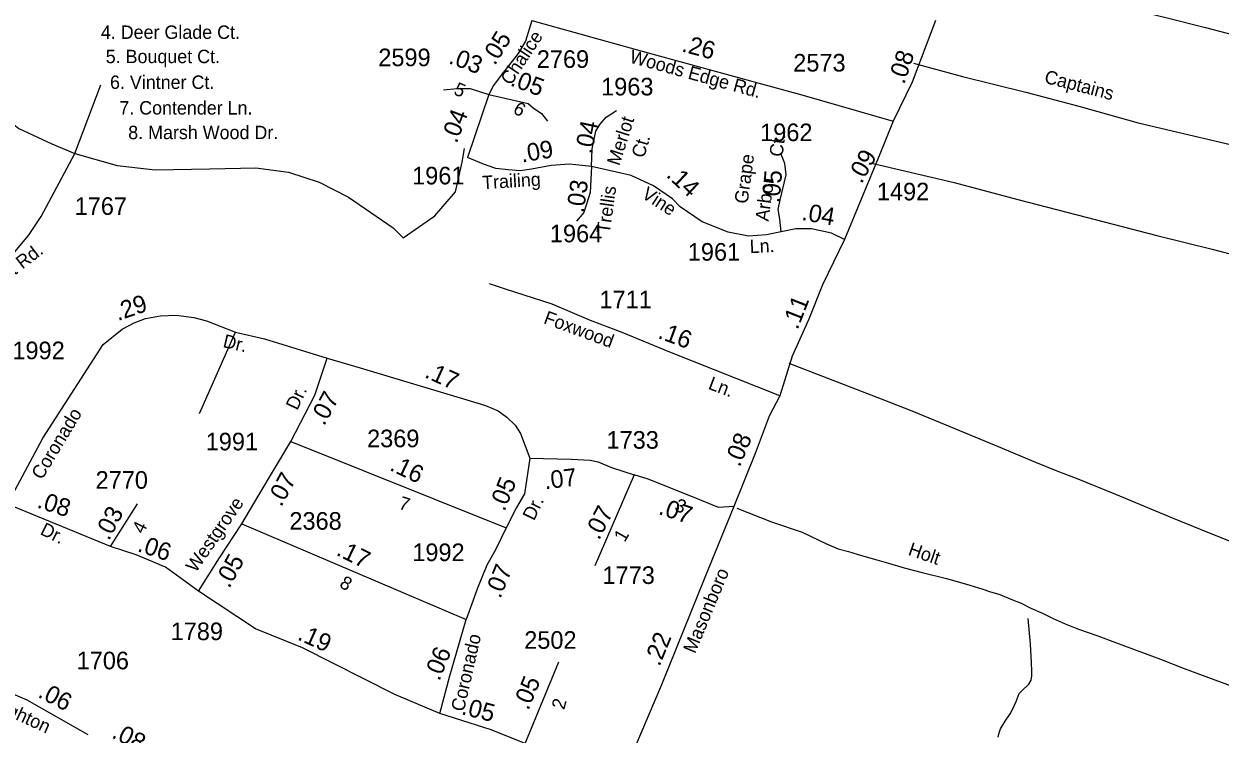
# Model space of a CAD drawing. Extents: x 2290055 to 2389491, y 66597 to 237875.
# Drawn here: x 2338051 to 2342301, y 143996 to 146517 of the extents above; entities that cross this region are included whole.
import ezdxf

# ---------------------------------------------------------------- set-up
doc = ezdxf.new("R2010")
doc.units = 0
for name, color, linetype in [('Exist Hydrographic Creek Single Shore', 7, 'Continuous'), ('Exist Road Non-System Type 51', 7, 'Continuous'), ('Exist Road Non-System Type 51 Label', 7, 'Continuous'), ('Exist Road Secondary Mileage Hundredths English Label', 7, 'Continuous'), ('Exist Road Secondary Type 51 Attributed', 7, 'Continuous'), ('Exist Road Secondary Type 51 Label', 7, 'Continuous'), ('Exist Road Secondary Type 51 Number Label', 7, 'Continuous')]:
    doc.layers.add(name, color=color, linetype=linetype)

msp = doc.modelspace()

# ---------------------------------------------------------------- linework, layer by layer
at = {"layer": 'Exist Hydrographic Creek Single Shore'}
msp.add_lwpolyline([(2341512.5, 143984.3), (2341515.7, 143999.5), (2341521.2, 144013.7), (2341537, 144040.9), (2341555, 144067.8), (2341563, 144082.3), (2341576.2, 144111.2), (2341587.5, 144139.2), (2341598, 144150.6), (2341621, 144173.2), (2341629.2, 144186.5), (2341632, 144202.3), (2341632.5, 144218.4), (2341631.5, 144250.1), (2341627.5, 144314.5), (2341619.7, 144406.4)], dxfattribs=at)
at = {"layer": 'Exist Road Non-System Type 51'}
for points in [[(2341358.1, 146716.4), (2341494.1, 146687.3), (2341650.5, 146650.2), (2341752.9, 146626.6), (2341884.8, 146593.5), (2342113.4, 146538.8), (2342249.7, 146503.5), (2342394, 146466.6), (2342558.3, 146427.4), (2342758.6, 146374.6), (2342954.9, 146323.6), (2343109.5, 146274.6)], [(2341212, 146377.2), (2341386.2, 146330.2), (2341610.9, 146273.8), (2341799.3, 146224.8), (2342009.7, 146166.1), (2342463.5, 146059.2)], [(2337925.1, 146231), (2338033.7, 146145.6), (2338150.1, 146091.3), (2338231.5, 146056.3), (2338324.6, 146300.9)], [(2338231.5, 146056.3), (2338382, 146013.6), (2338517.8, 145998.1), (2338711.7, 146002), (2338874.7, 146005.9), (2338991, 145990.3), (2339099.6, 145955.4), (2339204.4, 145901.1), (2339363.4, 145792.4), (2339398.3, 145757.4), (2339510.8, 145835.1), (2339584.5, 145920.5), (2339607.8, 146025.3), (2339616.4, 146074.2)], [(2338112.4, 145833.3), (2338231.5, 146056.3)], [(2341068.2, 146020.6), (2341356.7, 145953.9), (2341583, 145893.3), (2341825.7, 145830.7), (2342076.1, 145766.1), (2342272.6, 145717.4), (2342490.8, 145660.7), (2342691.5, 145607.9), (2342806.3, 145576.7), (2342867.6, 145561), (2342911.4, 145548.7), (2342929.6, 145545.4), (2342935.6, 145543.7), (2342951.7, 145542.4), (2342961.5, 145542.8), (2342973.6, 145545.2), (2342985.6, 145549.6), (2342993.9, 145555.5), (2342999.8, 145561.7), (2343015.9, 145586.9), (2343035.4, 145617.9), (2343053.3, 145645.8), (2343078.9, 145688.2)], [(2339927.5, 145521.6), (2339762.5, 145575.2), (2339705.8, 145594.1)], [(2338674.6, 145133.7), (2338802.9, 145422.3)], [(2340768.4, 145312.3), (2341097.3, 145186.1), (2341205.7, 145142.8), (2341326.1, 145093.4), (2341512.6, 145016.8), (2341645.1, 144961.3), (2341720.8, 144929.8), (2341795.5, 144902.3), (2341929.9, 144847.2), (2342128.5, 144764.1), (2342229.9, 144723.5), (2342333.6, 144681.7)], [(2340584.6, 144797.8), (2340707.8, 144748.5), (2340816, 144712.2), (2340902.4, 144670.7), (2340944.4, 144653), (2340980.6, 144643.3), (2341026.7, 144629.3), (2341080.9, 144613.7), (2341123, 144602), (2341178.8, 144585.8), (2341243.1, 144569), (2341329.3, 144547.4), (2341366.8, 144537.4), (2341411.6, 144523.8), (2341457.5, 144510.2), (2341482.1, 144501.9), (2341518.6, 144491.2), (2341557.3, 144474.7), (2341594, 144460.4), (2341628.2, 144443.1), (2341672.3, 144423.5), (2341708.4, 144405.5), (2341750.9, 144386.5), (2341798.5, 144368.1), (2341866.7, 144344.5), (2341929.1, 144320.7), (2342025.3, 144285.5), (2342089.3, 144261.7), (2342173.6, 144228.3), (2342259.9, 144196.6), (2342372.1, 144155.4)]]:
    msp.add_lwpolyline(points, dxfattribs=at)
at = {"layer": 'Exist Road Secondary Type 51 Attributed'}
for points in [[(2339855.9, 146528.5), (2339833.3, 146455.1), (2339807.6, 146411.2), (2339746.4, 146335.3), (2339720.1, 146297.6), (2339703.1, 146266.3)], [(2339855.9, 146528.5), (2340269.1, 146413.7), (2340823.8, 146262.5), (2341139.8, 146171.5)], [(2341290.1, 146529.2), (2341207.1, 146309.5), (2341139.8, 146171.5)], [(2339541.6, 146283.2), (2339590.2, 146287.6), (2339636.6, 146287.6), (2339703.1, 146266.3)], [(2339703.1, 146266.3), (2339627.5, 146042.2)], [(2339703.1, 146266.3), (2339842.8, 146233.6), (2339860.3, 146219.2), (2339889.8, 146198.5), (2339911.5, 146170.9)], [(2340068.3, 146010.9), (2340070.2, 146073.6), (2340083.4, 146135.7), (2340097.8, 146159.6), (2340120.4, 146185.3), (2340156.8, 146209.8)], [(2341139.8, 146171.5), (2341092.4, 146054.8), (2340966.3, 145751.1)], [(2340068.3, 146010.9), (2340035.1, 146014.6), (2339989.3, 146018.8), (2339925, 146013.5), (2339854.4, 146001.5), (2339813.9, 145994.6), (2339771.2, 145998.3), (2339727.9, 146003.3), (2339684.6, 146019), (2339627.5, 146042.2)], [(2340741.3, 145778.1), (2340736.9, 145823.2), (2340731.3, 145857.8), (2340738.2, 145892.3), (2340759.8, 145980.7), (2340754.2, 146020.9), (2340740.4, 146056.7)], [(2340068.3, 146010.9), (2340062.7, 145918.6), (2340040.7, 145847.1), (2340014.4, 145816.3)], [(2340741.3, 145778.1), (2340689.9, 145768), (2340625.6, 145763), (2340553.4, 145777.4), (2340460.5, 145814.5), (2340382.7, 145867.8), (2340355.1, 145895.4), (2340288, 145941.8), (2340208.9, 145978.2), (2340068.3, 146010.9)], [(2337740.1, 145589.2), (2337890.5, 145629.5), (2337946.7, 145660), (2338012.4, 145700.7), (2338067.8, 145765.2), (2338112.4, 145833.3)], [(2340966.3, 145751.1), (2340920.2, 145773.7), (2340848.9, 145788.7), (2340793.4, 145788.7), (2340741.3, 145778.1)], [(2340966.3, 145751.1), (2340888.2, 145590.5), (2340840.4, 145468.4), (2340780.6, 145336.7), (2340736.6, 145196.6)], [(2340736.6, 145196.6), (2340346.2, 145351.6), (2340176.4, 145421), (2340063.9, 145464.1), (2339927.5, 145521.6)], [(2337993, 144811.6), (2338118.5, 145045.9), (2338332.6, 145378.3), (2338400.8, 145433), (2338442.3, 145456), (2338483.1, 145471.1), (2338536.6, 145480.3), (2338591.9, 145483.1), (2338655.3, 145473.9), (2338699.6, 145462.8), (2338802.9, 145422.3), (2338905.8, 145398.3), (2339128.2, 145329.9)], [(2339000, 145034.2), (2339084.3, 145199.1), (2339128.2, 145329.9)], [(2339128.2, 145329.9), (2339245.4, 145295.2), (2339624.9, 145182.6), (2339690.7, 145161.8), (2339735.8, 145142.7), (2339767, 145120.2), (2339796.4, 145092.5), (2339815.5, 145063), (2339848.5, 144975.4)], [(2340736.6, 145196.6), (2340698.8, 145123.8), (2340649.2, 144992), (2340573.2, 144803.4)], [(2338825.9, 144742), (2338883.2, 144840.5), (2339000, 145034.2)], [(2339000, 145034.2), (2339764.8, 144727.5)], [(2339848.5, 144975.4), (2339829.4, 144848.2), (2339801.6, 144799.7), (2339764.8, 144727.5)], [(2339848.5, 144975.4), (2339995.7, 144971.2), (2340063.3, 144967.7), (2340091, 144962.5), (2340139.3, 144942.3), (2340219, 144915.6)], [(2340219, 144915.6), (2340079.1, 144593.3)], [(2340573.2, 144803.4), (2340518.8, 144800.5), (2340432.4, 144836), (2340268.9, 144900.2), (2340219, 144915.6)], [(2338359, 144661.2), (2337993, 144811.6)], [(2338359, 144661.2), (2338454.6, 144813.4)], [(2340573.2, 144803.4), (2340472.7, 144557.3), (2340316.3, 144170.7), (2340154.2, 143789.6)], [(2338671.9, 144502.5), (2338746.6, 144621.2), (2338825.9, 144742)], [(2338825.9, 144742), (2339622.5, 144401.8)], [(2339764.8, 144727.5), (2339725.4, 144647.2), (2339695.9, 144595.2), (2339663, 144513.7), (2339622.5, 144401.8)], [(2338671.9, 144502.5), (2338554.4, 144588.2), (2338449.6, 144631.4), (2338359, 144661.2)], [(2339529, 144068.1), (2339369.5, 144135.7), (2339041.1, 144301.6), (2338874.5, 144368.9), (2338671.9, 144502.5)], [(2339529, 144068.1), (2339564.2, 144201.8), (2339622.5, 144401.8)], [(2339831.5, 143962.4), (2339951.1, 144252)], [(2338279.2, 143992.7), (2338062.3, 144116.3), (2337980.4, 144151.4), (2337974.2, 144155.2)], [(2339831.5, 143962.4), (2339711.5, 144011.2), (2339529, 144068.1)]]:
    msp.add_lwpolyline(points, dxfattribs=at)

# ---------------------------------------------------------------- texts
at = {"layer": 'Exist Road Non-System Type 51 Label'}
for s, rotation, p in [('Captains', 345.4168, (2341673.7, 146308.3)), ('Holt', 341.1175, (2341189.6, 144632.3))]:
    msp.add_text(s, height=47.5, rotation=rotation, dxfattribs=at).set_placement(p)
at = {"layer": 'Exist Road Secondary Mileage Hundredths English Label'}
for s, rotation, p in [('.05', 58.1434, (2339724.2, 146366.5)), ('.26', 345.1782, (2340385.1, 146419.3)), ('.03', 339.6066, (2339556.8, 146377.8)), ('.08', 71.2765, (2341178.5, 146299.8)), ('.05', 339.6067, (2339775.9, 146298.8)), ('.04', 69.1038, (2339588.6, 146090)), ('.04', 78.0627, (2340068.1, 146052.1)), ('.09', 9.6075, (2339821, 146024.4)), ('.09', 60.8621, (2341026.9, 145946.4)), ('.14', 316.8307, (2340330.6, 145976.7)), ('.05', 85.3346, (2340736, 145879.4)), ('.03', 81.875, (2340039.7, 145843.5)), ('.04', 349.768, (2340811.8, 145821.1)), ('.29', 18.809, (2338384.7, 145461.6)), ('.11', 68.5984, (2340800, 145428.5)), ('.16', 339.6979, (2340300.4, 145402.3)), ('.17', 335.6267, (2339471.5, 145263.5)), ('.07', 61.3694, (2339117.7, 145087.2)), ('.08', 67.2378, (2340594.3, 144940.8)), ('.16', 334.3923, (2339347.2, 144933.8)), ('.07', 61.3694, (2338965.4, 144799.5)), ('.07', 6.8274, (2339902.7, 144864.5)), ('.05', 67.8523, (2339758.6, 144783.6)), ('.08', 342.2561, (2338094.4, 144800.4)), ('.03', 62.3978, (2338353.1, 144679.8)), ('.07', 62.7187, (2340094.2, 144681.3)), ('.07', 341.3461, (2340302.6, 144777.5)), ('.06', 341.5554, (2338451.3, 144645.5)), ('.17', 333.9099, (2339157.2, 144632.4)), ('.05', 61.3694, (2338780.5, 144510.3)), ('.07', 67.8522, (2339743.5, 144474)), ('.19', 335.6623, (2339019.6, 144332.4)), ('.22', 67.7784, (2340309.3, 144233.2)), ('.06', 67.8522, (2339526.9, 144181.4)), ('.05', 67.4777, (2339843.1, 144077.3)), ('.06', 332.5419, (2338097.5, 144128.7)), ('.05', 345.692, (2339602.8, 144066.7)), ('.08', 332.951, (2338359.8, 143984.7))]:
    msp.add_text(s, height=62.5, rotation=rotation, dxfattribs=at).set_placement(p)
at = {"layer": 'Exist Road Secondary Type 51 Label'}
for s, p in [('4. Deer Glade Ct.', (2338324.6, 146463.6)), ('5. Bouquet Ct.', (2338341.8, 146377.4)), ('6. Vintner Ct.', (2338357.1, 146286)), ('7. Contender Ln.', (2338390.1, 146195)), ('8. Marsh Wood Dr.', (2338421.8, 146107.6))]:
    msp.add_text(s, height=47.5, dxfattribs=at).set_placement(p)
for s, rotation, p in [('Chalice', 56.6614, (2339780.8, 146295.8)), ('Woods Edge Rd.', 344.5742, (2340199.8, 146380.2)), ('5', 337.0679, (2339574.8, 146267.8)), ('6', 330.8519, (2339785.6, 146202.2)), ('Merlot', 72.264, (2340166.5, 146010.6)), ('Ct.', 73.523, (2340254.1, 146037.9)), ('Ct.', 82.2181, (2340746, 146042.9)), ('Grape ', 82.2759, (2340622.3, 145876.5)), ('Trailing', 3.5226, (2339680.7, 145929.6)), ('Trellis', 81.9957, (2340132.3, 145770.5)), ('Vine', 327.1869, (2340242.5, 145901.9)), ('Arbor', 82.2759, (2340696.3, 145814.1)), ('Skeet Rd.', 37.4709, (2337902.8, 145534.7)), ('Ln.', 2.6421, (2340630.9, 145702.7)), ('Foxwood ', 339.6645, (2339894.5, 145455)), ('Dr.', 346.9169, (2338755.6, 145369.7)), ('Ln.', 339.1154, (2340479.3, 145222)), ('Dr.', 64.6651, (2339022.3, 145142.3)), ('Coronado ', 58.9118, (2338115.3, 144895.6)), ('Westgrove', 55.388, (2338662.1, 144566.3)), ('7', 342.7185, (2339379.7, 144795.8)), ('Dr.', 63.6781, (2339863.1, 144750.3)), ('3', 338.1986, (2340359.7, 144790.1)), ('4', 63.8494, (2338475.6, 144703.8)), ('Dr.', 333.7996, (2338105.8, 144706.3)), ('1', 60.2551, (2340185.7, 144674.3)), ('Masonboro', 67.4327, (2340435.6, 144278.7)), ('8', 330.3955, (2339168.9, 144519.3)), ('Coronado ', 77.2385, (2339614.2, 144073)), ('Brighton', 335.2794, (2337916.7, 144095.8)), ('2', 74.2914, (2339970.5, 144079.9))]:
    msp.add_text(s, height=47.5, rotation=rotation, dxfattribs=at).set_placement(p)
at = {"layer": 'Exist Road Secondary Type 51 Number Label'}
for s, p in [('2599', (2339310.3, 146366.6)), ('2769', (2339873.3, 146360.6)), ('2573', (2340784.5, 146347.7)), ('1963', (2340101.9, 146262.8)), ('1962', (2340666.9, 146100.5)), ('1961', (2339430.4, 145946.9)), ('1492', (2341081.7, 145890.2)), ('1767', (2338231.5, 145838.8)), ('1964', (2339919.9, 145741.4)), ('1961', (2340409.9, 145676.2)), ('1711', (2340096, 145507.1)), ('1992', (2338010.3, 145326.4)), ('1991', (2338697.1, 145002.8)), ('2369', (2339270.4, 145013.8)), ('1733', (2340121.1, 145008.6)), ('2770', (2338305.8, 144866.5)), ('2368', (2338994.4, 144721.1)), ('1992', (2339431, 144609.7)), ('1773', (2340106.8, 144528.5)), ('1789', (2338572.5, 144329.1)), ('2502', (2339828.7, 144298.3)), ('1706', (2338238.5, 144225.5))]:
    msp.add_text(s, height=62.5, dxfattribs=at).set_placement(p)

doc.saveas('drawing.dxf')
